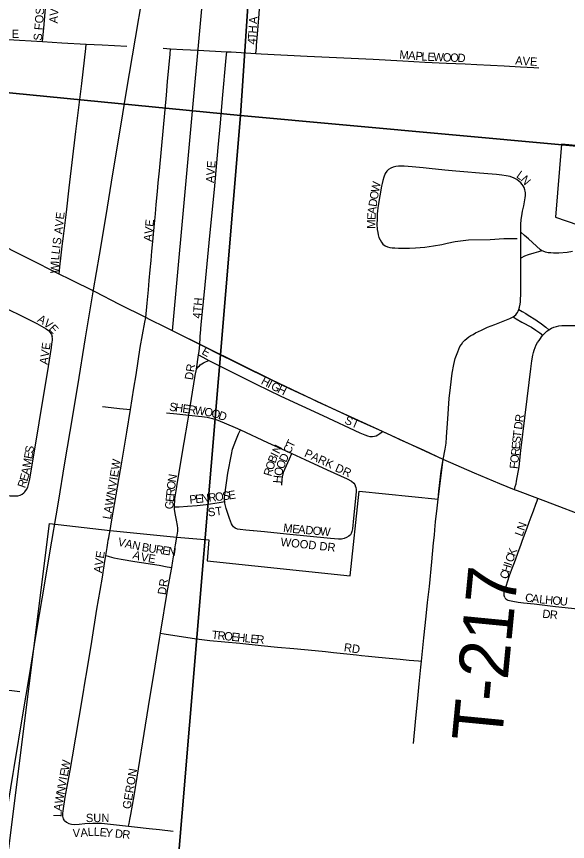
# Model space of a CAD drawing. Extents: x -209 to 4852, y 0 to 905.
# Drawn here: x 165.41 to 177.93, y 252.89 to 271.64 of the extents above; entities that cross this region are included whole.
import ezdxf

# ---------------------------------------------------------------- set-up
doc = ezdxf.new("R2010")
doc.units = 0
for name, color, linetype in [('GM_X_Airport_Location_Class_2', 7, 'Continuous'), ('GM_X_Airport_Location_Class_3', 7, 'Continuous'), ('GM_X_County_ROW', 7, 'Continuous'), ('GM_X_County_Subdivision_Text', 7, 'Continuous'), ('GM_X_Interstate_Location', 7, 'Continuous'), ('GM_X_Minor_River', 7, 'Continuous'), ('GM_X_Township_Road', 7, 'Continuous'), ('GM_X_Township_Text', 7, 'Continuous'), ('GM_X_US_Location', 7, 'Continuous'), ('GM_X_US_Route', 7, 'Continuous')]:
    doc.layers.add(name, color=color, linetype=linetype)

msp = doc.modelspace()

# ---------------------------------------------------------------- linework, layer by layer
at = {"layer": 'GM_X_Airport_Location_Class_2'}
for points in [[(166.002, 271.07), (166.037, 271.459), (166.086, 272.012), (166.13, 272.6), (166.139, 272.724)], [(165.219, 271.112), (166.002, 271.07)], [(166.002, 271.07), (166.437, 271.042), (166.993, 271.012)], [(166.378, 265.783), (166.394, 265.951), (166.425, 266.216), (166.449, 266.417), (166.476, 266.645), (166.543, 267.192), (166.609, 267.741), (166.757, 269.021), (166.848, 269.752), (166.87, 269.933), (166.891, 270.115), (166.982, 270.913), (166.993, 271.012)], [(166.993, 271.012), (167.356, 270.992), (167.92, 270.963)], [(168.346, 264.796), (168.38, 265.124), (168.408, 265.426), (168.427, 265.637), (168.449, 265.877), (168.469, 266.096), (168.488, 266.307), (168.501, 266.447), (168.537, 266.847), (168.566, 267.154), (168.585, 267.362), (168.613, 267.662), (168.632, 267.859), (168.657, 268.128), (168.705, 268.623), (168.751, 269.116), (168.816, 269.852), (168.841, 270.16), (168.9, 270.779), (168.912, 270.906)], [(168.739, 270.916), (168.912, 270.906)], [(168.912, 270.906), (169.19, 270.889), (169.541, 270.869)], [(164.064, 265.555), (164.154, 265.511), (164.857, 265.161), (165.868, 264.661), (166.033, 264.572), (166.086, 264.538), (166.134, 264.499), (166.175, 264.455), (166.204, 264.412), (166.223, 264.364)], [(167.997, 262.705), (168.079, 263.189), (168.129, 263.495), (168.223, 264.116), (168.327, 264.692), (168.346, 264.796)], [(165.574, 260.811), (165.601, 260.838), (165.637, 260.888), (165.664, 260.944), (165.684, 261.002), (165.713, 261.122), (165.924, 262.405), (166.137, 263.687), (166.204, 264.115), (166.215, 264.192), (166.225, 264.283), (166.227, 264.323), (166.223, 264.364)], [(169.548, 263.946), (169.56, 264.023), (169.579, 264.182)], [(169.5, 263.625), (169.548, 263.946)], [(169.5, 263.625), (169.54, 263.674), (169.565, 263.699), (169.586, 263.72), (169.618, 263.744), (169.659, 263.769), (169.701, 263.792), (169.739, 263.807), (169.783, 263.822)], [(169.548, 263.946), (169.642, 263.897), (169.783, 263.822)], [(169.783, 263.822), (169.916, 263.754), (170.857, 263.282), (171.413, 263.01), (172.369, 262.569), (173.212, 262.178), (173.325, 262.13), (173.383, 262.109), (173.442, 262.094), (173.503, 262.091), (173.548, 262.098), (173.583, 262.109), (173.621, 262.129), (173.667, 262.16), (173.726, 262.205)], [(169.327, 262.579), (169.473, 263.476), (169.5, 263.625)], [(167.363, 262.777), (167.428, 262.768), (167.753, 262.733), (167.997, 262.705)], [(167.538, 259.958), (167.553, 260.053), (167.57, 260.153), (167.673, 260.769), (167.801, 261.511), (167.913, 262.192), (167.997, 262.705)], [(168.816, 262.633), (169.056, 262.607), (169.327, 262.579)], [(169.001, 260.493), (169.01, 260.678), (169.036, 260.861), (169.074, 261.104), (169.223, 261.955), (169.304, 262.442), (169.327, 262.579)], [(169.327, 262.579), (169.62, 262.551), (169.742, 262.532), (169.863, 262.504), (169.981, 262.466), (170.382, 262.298), (170.497, 262.245)], [(170.142, 260.613), (170.138, 260.643), (170.135, 260.705), (170.14, 260.767), (170.215, 261.26), (170.294, 261.685), (170.321, 261.806), (170.353, 261.905), (170.391, 262.001), (170.457, 262.152), (170.497, 262.245)], [(170.497, 262.245), (171.115, 261.959), (171.67, 261.704)], [(171.438, 260.987), (171.445, 261.113), (171.454, 261.176), (171.467, 261.237), (171.486, 261.297), (171.51, 261.355), (171.615, 261.584), (171.67, 261.704)], [(171.67, 261.704), (171.961, 261.571), (172.469, 261.339), (172.921, 261.134), (173.02, 261.076), (173.073, 261.033), (173.096, 261.001), (173.105, 260.98)], [(173.105, 260.98), (173.109, 260.972), (173.12, 260.936), (173.126, 260.89), (173.126, 260.838), (173.071, 260.235), (173.043, 259.995), (173.031, 259.936), (173.017, 259.892), (172.997, 259.86), (172.965, 259.83)], [(164.46, 260.823), (164.582, 260.811), (164.796, 260.791), (165.023, 260.768), (165.263, 260.747), (165.391, 260.745), (165.442, 260.749), (165.492, 260.763), (165.534, 260.783), (165.574, 260.811)], [(169.001, 260.493), (169.107, 260.499), (169.298, 260.51), (169.515, 260.526), (169.717, 260.545), (170.016, 260.594), (170.142, 260.613)], [(170.794, 259.952), (170.789, 259.952), (170.618, 259.968), (170.494, 259.978), (170.433, 259.991), (170.376, 260.014), (170.34, 260.044), (170.317, 260.073), (170.296, 260.108), (170.271, 260.169), (170.249, 260.234), (170.177, 260.461), (170.147, 260.582), (170.142, 260.613)], [(169.05, 259.804), (169.073, 259.945), (169.076, 260.011), (169.069, 260.07), (169.043, 260.189), (169.019, 260.309), (169.003, 260.432), (169.001, 260.493)], [(172.965, 259.83), (172.912, 259.797), (172.854, 259.774), (172.793, 259.764), (172.73, 259.762), (172.543, 259.775), (171.542, 259.877), (171.042, 259.926), (170.794, 259.952)], [(164.914, 256.358), (165.139, 256.338), (165.303, 256.322), (165.483, 256.303)]]:
    msp.add_lwpolyline(points, dxfattribs=at)
at = {"layer": 'GM_X_County_ROW'}
for points in [[(177.349, 266.313), (177.321, 266.332), (177.137, 266.499), (177.047, 266.584), (176.954, 266.662), (176.869, 266.734)], [(177.349, 266.313), (177.275, 266.293), (177.163, 266.263), (177.039, 266.224), (176.954, 266.19), (176.87, 266.149)], [(178.044, 266.294), (177.922, 266.276), (177.737, 266.262), (177.613, 266.26), (177.552, 266.265), (177.49, 266.27), (177.43, 266.283), (177.377, 266.302), (177.349, 266.313)], [(176.829, 264.977), (176.898, 264.936), (176.982, 264.885), (177.037, 264.852), (177.209, 264.742), (177.272, 264.702), (177.312, 264.676), (177.437, 264.579), (177.51, 264.521)], [(175.107, 261.574), (175.15, 261.806), (175.171, 261.944), (175.182, 262.082), (175.191, 262.189), (175.198, 262.289), (175.212, 262.496), (175.245, 262.954), (175.27, 263.207), (175.307, 263.536), (175.345, 263.727), (175.38, 263.865), (175.406, 263.945), (175.436, 264.02), (175.462, 264.076), (175.488, 264.136), (175.519, 264.186), (175.555, 264.234), (175.599, 264.281), (175.647, 264.324), (175.687, 264.355), (175.735, 264.387), (175.784, 264.415), (175.844, 264.45), (175.975, 264.513), (176.114, 264.578), (176.197, 264.61), (176.278, 264.642), (176.393, 264.687), (176.506, 264.729), (176.618, 264.772), (176.665, 264.794), (176.695, 264.81)], [(176.695, 264.81), (176.763, 264.769), (176.895, 264.695), (177.112, 264.579), (177.212, 264.513), (177.299, 264.449), (177.371, 264.397)], [(177.371, 264.397), (177.399, 264.429), (177.431, 264.459), (177.463, 264.486), (177.482, 264.501), (177.51, 264.521)], [(177.51, 264.521), (177.566, 264.552), (177.624, 264.578), (177.68, 264.594), (177.733, 264.607), (177.799, 264.615), (177.923, 264.618), (178.128, 264.613)], [(174.905, 259.85), (174.917, 259.974), (174.934, 260.157), (174.967, 260.463), (174.989, 260.672), (175.007, 260.855), (175.027, 261.046), (175.043, 261.18), (175.063, 261.307), (175.107, 261.574)], [(174.613, 256.991), (174.636, 257.216), (174.665, 257.519), (174.718, 258.011), (174.752, 258.322), (174.792, 258.683), (174.849, 259.246), (174.888, 259.677), (174.905, 259.85)], [(174.431, 255.119), (174.476, 255.61), (174.539, 256.225), (174.562, 256.472), (174.598, 256.853), (174.613, 256.991)]]:
    msp.add_lwpolyline(points, dxfattribs=at)
at = {"layer": 'GM_X_County_Subdivision_Text'}
for points in [[(168.346, 264.796), (167.752, 265.096), (167.193, 265.382), (166.631, 265.658), (166.378, 265.783), (165.691, 266.128), (164.859, 266.549)], [(168.956, 264.498), (168.956, 264.498), (168.791, 264.576), (168.443, 264.747), (168.346, 264.796)], [(173.908, 262.121), (173.87, 262.139), (173.726, 262.205), (173.098, 262.494), (172.253, 262.884), (172.129, 262.942), (171.635, 263.17), (170.743, 263.604), (170.291, 263.825), (170.13, 263.903), (169.579, 264.182), (169.411, 264.267), (168.956, 264.498)], [(175.107, 261.574), (174.675, 261.774), (174.112, 262.028), (173.908, 262.121)], [(184.489, 258.55), (184.272, 258.608), (183.776, 258.733), (183.734, 258.743), (183.105, 258.903), (182.214, 259.131), (181.606, 259.282), (180.922, 259.456), (180.765, 259.496), (180.501, 259.565), (180.202, 259.647), (179.902, 259.729), (179.521, 259.851), (179.138, 259.985), (178.431, 260.235), (177.44, 260.615), (177.258, 260.683), (176.797, 260.856), (176.724, 260.885), (176.391, 261.017), (175.817, 261.262), (175.107, 261.574)]]:
    msp.add_lwpolyline(points, dxfattribs=at)
at = {"layer": 'GM_X_Minor_River'}
for points in [[(151.499, 291.694), (171.86, 289.687), (170.498, 269.384), (149.411, 271.455)], [(171.86, 289.687), (191.805, 287.574), (189.771, 267.627), (170.498, 269.384)], [(149.411, 271.455), (170.498, 269.384), (168.839, 249.556), (147.511, 251.706)], [(170.498, 269.384), (189.771, 267.627), (187.727, 247.423), (168.839, 249.556)]]:
    msp.add_lwpolyline(points, close=True, dxfattribs=at)
at = {"layer": 'GM_X_Township_Text'}
for points in [[(170.851, 270.796), (170.862, 270.924), (170.867, 270.986), (170.887, 271.232), (170.916, 271.6), (170.94, 271.907), (170.999, 272.567)], [(169.541, 270.869), (170.186, 270.838)], [(169.579, 264.182), (169.582, 264.346), (169.583, 264.384), (169.588, 264.434), (169.606, 264.638), (169.68, 265.38), (169.788, 266.491), (169.913, 267.791), (169.992, 268.658), (170.042, 269.215), (170.094, 269.772), (170.174, 270.701), (170.186, 270.838)], [(170.186, 270.838), (170.285, 270.833), (170.851, 270.796)], [(170.851, 270.796), (170.973, 270.788), (172.015, 270.735), (173.513, 270.665), (174.192, 270.629), (174.686, 270.603), (175.185, 270.578), (175.608, 270.559), (175.868, 270.547), (176.49, 270.514), (176.863, 270.496), (177.163, 270.48), (177.281, 270.474)], [(176.869, 266.734), (176.869, 266.773), (176.869, 266.842), (176.871, 266.909), (176.879, 267.024), (176.893, 267.11), (176.912, 267.213), (176.94, 267.337), (176.97, 267.516), (176.976, 267.573), (176.976, 267.628), (176.971, 267.671), (176.965, 267.702), (176.947, 267.751), (176.925, 267.789), (176.902, 267.822), (176.871, 267.858), (176.828, 267.899), (176.779, 267.933), (176.717, 267.966), (176.631, 267.998), (176.539, 268.019), (176.436, 268.035), (176.317, 268.047), (176.12, 268.063), (175.841, 268.086), (175.668, 268.1), (175.393, 268.123), (175.142, 268.144), (174.788, 268.185), (174.653, 268.199), (174.4, 268.224), (174.218, 268.239), (174.152, 268.239), (174.093, 268.238), (174.029, 268.231), (173.969, 268.213), (173.914, 268.188), (173.866, 268.157), (173.825, 268.119), (173.79, 268.073), (173.756, 267.983), (173.736, 267.914), (173.72, 267.843), (173.703, 267.779), (173.631, 267.343), (173.624, 267.282), (173.616, 267.221), (173.609, 267.152), (173.603, 267.034), (173.6, 266.916), (173.609, 266.797), (173.618, 266.732), (173.627, 266.676), (173.646, 266.616), (173.672, 266.564), (173.701, 266.511), (173.736, 266.467), (173.784, 266.429), (173.841, 266.403), (173.894, 266.391), (173.945, 266.383), (174.009, 266.378), (174.093, 266.375), (174.226, 266.373), (174.338, 266.375), (174.476, 266.38), (174.69, 266.398), (174.884, 266.424), (175.074, 266.458), (175.194, 266.486), (175.376, 266.523), (175.559, 266.55), (175.682, 266.559), (176.174, 266.573), (176.482, 266.589), (176.725, 266.592), (176.787, 266.592)], [(176.87, 266.149), (176.87, 266.244), (176.869, 266.356), (176.869, 266.474), (176.869, 266.593), (176.869, 266.64), (176.869, 266.734)], [(176.829, 264.977), (176.842, 265.033), (176.854, 265.099), (176.861, 265.152), (176.865, 265.23), (176.868, 265.298), (176.873, 265.376), (176.871, 265.517), (176.87, 265.741), (176.87, 265.996), (176.87, 266.06), (176.87, 266.149)], [(176.695, 264.81), (176.728, 264.835), (176.756, 264.859), (176.775, 264.882), (176.793, 264.908), (176.811, 264.939), (176.829, 264.977)], [(176.724, 260.885), (176.744, 260.954), (176.764, 261.02), (176.776, 261.077), (176.832, 261.405), (176.874, 261.774), (176.915, 262.146), (176.96, 262.518), (177.015, 262.951), (177.057, 263.32), (177.096, 263.629), (177.119, 263.816), (177.141, 263.938), (177.155, 263.999), (177.174, 264.059), (177.195, 264.117), (177.222, 264.173), (177.252, 264.227), (177.285, 264.278), (177.314, 264.32), (177.341, 264.359), (177.371, 264.397)], [(176.505, 258.437), (176.498, 258.455), (176.492, 258.477), (176.49, 258.498), (176.49, 258.521), (176.494, 258.551), (176.5, 258.583), (176.535, 258.691), (176.616, 258.936), (176.68, 259.118), (176.724, 259.234), (176.833, 259.526), (176.871, 259.628), (176.904, 259.718), (176.957, 259.863), (177.014, 260.019), (177.062, 260.149), (177.105, 260.266), (177.156, 260.404), (177.212, 260.557), (177.24, 260.633), (177.258, 260.683)], [(167.436, 259.386), (167.467, 259.571), (167.476, 259.621), (167.485, 259.68), (167.495, 259.738), (167.507, 259.794), (167.517, 259.847), (167.538, 259.958)], [(168.936, 259.114), (168.962, 259.265), (169.02, 259.634), (169.05, 259.804)], [(166.499, 253.369), (166.476, 253.409), (166.462, 253.467), (166.462, 253.529), (166.467, 253.59), (166.516, 253.896), (166.586, 254.262), (166.63, 254.506), (166.682, 254.812), (166.906, 256.158), (166.976, 256.582), (166.997, 256.702), (167.119, 257.434), (167.238, 258.168), (167.312, 258.596), (167.365, 258.901), (167.416, 259.261), (167.436, 259.386)], [(167.436, 259.386), (167.518, 259.365), (167.62, 259.34), (167.791, 259.304), (168.096, 259.251), (168.649, 259.167), (168.832, 259.133), (168.936, 259.114)], [(168.684, 257.622), (168.844, 258.592), (168.936, 259.114)], [(176.505, 258.437), (176.517, 258.419), (176.532, 258.404), (176.55, 258.389), (176.561, 258.383), (176.575, 258.377), (176.615, 258.367), (176.689, 258.35), (176.809, 258.332), (176.929, 258.315), (177.173, 258.288), (177.662, 258.234), (178.456, 258.15), (178.638, 258.133), (178.67, 258.132), (178.699, 258.134), (178.728, 258.141), (178.757, 258.152)], [(167.956, 253.239), (167.968, 253.297), (167.988, 253.392), (168.008, 253.501), (168.082, 253.93), (168.409, 255.957), (168.562, 256.877), (168.662, 257.492), (168.684, 257.622)], [(168.684, 257.622), (168.766, 257.609), (169.498, 257.494), (169.804, 257.456), (170.481, 257.396), (170.973, 257.348), (171.34, 257.31), (171.708, 257.277), (172.199, 257.232), (172.433, 257.207), (172.617, 257.188), (172.838, 257.164), (173.133, 257.133), (173.247, 257.121), (173.411, 257.104), (173.56, 257.089), (173.796, 257.065), (174.125, 257.032), (174.33, 257.011), (174.543, 256.995), (174.613, 256.991)], [(166.499, 253.369), (166.544, 253.327), (166.601, 253.3), (166.66, 253.282), (166.73, 253.277), (166.835, 253.286), (166.964, 253.3), (167.141, 253.307), (167.232, 253.309), (167.341, 253.304), (167.956, 253.239)], [(167.956, 253.239), (168.094, 253.225), (168.421, 253.187), (168.655, 253.16), (168.973, 253.123)]]:
    msp.add_lwpolyline(points, dxfattribs=at)
at = {"layer": 'GM_X_US_Location'}
for points in [[(179.024, 250.316), (176.783, 250.762), (172.058, 251.298), (165.143, 252.007), (166.158, 260.117), (167.538, 259.958), (169.05, 259.804), (169.781, 259.743), (169.739, 259.269), (172.993, 258.926), (173.196, 260.851), (174.989, 260.672), (175.107, 261.574), (173.726, 262.205), (173.252, 262.423), (172.128, 262.942), (171.218, 263.373), (168.956, 264.498), (169.655, 272.234), (173.556, 272.158), (174.047, 272.12), (177.365, 271.98), (177.371, 271.893), (181.093, 271.889)], [(180.158, 268.52), (177.795, 268.737), (177.66, 267.076), (178.163, 266.9)]]:
    msp.add_lwpolyline(points, dxfattribs=at)
at = {"layer": 'GM_X_US_Route'}
msp.add_lwpolyline([(164.967, 252.247), (165.333, 254.436), (165.356, 254.574), (165.56, 255.812), (165.694, 256.615), (165.867, 257.648), (166.061, 258.804), (166.158, 259.403), (166.36, 260.604), (166.505, 261.495), (166.627, 262.21), (166.802, 263.247), (166.98, 264.338), (167.161, 265.426), (167.292, 266.213), (167.445, 267.118), (167.569, 267.876), (167.66, 268.422), (167.778, 269.142), (167.912, 269.937), (168.114, 271.145), (168.274, 272.091), (168.38, 272.733)], dxfattribs=at)

# ---------------------------------------------------------------- texts
at = {"layer": 'GM_X_Airport_Location_Class_3'}
for s, height, rotation, p in [('S FOSTORIA', 0.1894, 85.6552, (165.983, 271.082)), ('AVE', 0.1894, 86.0571, (166.341, 271.476)), ('E', 0.189, 359.9073, (165.299, 271.149)), ('AVE', 0.1894, 83.8878, (166.45, 266.683)), ('AVE', 0.1894, 84.0899, (168.483, 266.517)), ('S', 0.189, 82.2447, (166.413, 266.441)), ('I', 0.189, 82.3274, (166.402, 266.358)), ('L', 0.189, 86.4185, (166.378, 266.096)), ('L', 0.189, 83.1529, (166.387, 266.227)), ('W', 0.189, 87.6287, (166.366, 265.798)), ('I', 0.189, 87.6358, (166.375, 266.014)), ('A', 0.189, 329.6979, (165.867, 264.712)), ('V', 0.189, 321.5518, (166.005, 264.632)), ('E', 0.189, 313.3287, (166.131, 264.533)), ('AVE', 0.1894, 82.1508, (166.116, 263.718)), ('E', 0.189, 330.2568, (169.603, 263.977)), ('DR', 0.1894, 81.4652, (169.416, 263.368)), ('H', 0.189, 332.6823, (170.951, 263.295)), ('I', 0.189, 332.6528, (171.099, 263.218)), ('G', 0.189, 332.6921, (171.174, 263.18)), ('H', 0.189, 333.5558, (171.324, 263.102)), ('S', 0.189, 352.1462, (168.873, 262.682)), ('H', 0.189, 352.1512, (169.005, 262.663)), ('E', 0.189, 352.1327, (169.17, 262.641)), ('R', 0.189, 352.1573, (169.302, 262.622)), ('W', 0.189, 352.1493, (169.451, 262.602)), ('O', 0.189, 349.003, (169.663, 262.573)), ('O', 0.189, 344.7602, (169.823, 262.542)), ('D', 0.189, 341.1123, (169.98, 262.499)), ('ST', 0.1894, 336.8061, (172.849, 262.396)), ('N', 0.189, 63.4203, (171.378, 261.684)), ('C', 0.189, 64.1681, (171.628, 261.687)), ('T', 0.189, 64.1619, (171.693, 261.822)), ('E', 0.189, 79.92, (165.761, 261.572)), ('S', 0.189, 79.9149, (165.784, 261.703)), ('I', 0.189, 63.4447, (171.341, 261.609)), ('D', 0.189, 65.0676, (171.536, 261.491)), ('PARK', 0.1894, 335.5548, (171.933, 261.645)), ('M', 0.189, 79.9421, (165.726, 261.375)), ('LAWNVIEW', 0.1894, 80.4166, (167.55, 260.202)), ('O', 0.189, 73.1689, (171.242, 261.318)), ('B', 0.189, 68.9067, (171.289, 261.474)), ('O', 0.189, 68.5882, (171.477, 261.339)), ('A', 0.189, 79.6208, (165.696, 261.21)), ('R', 0.189, 73.174, (171.198, 261.174)), ('O', 0.189, 76.0486, (171.438, 261.183)), ('DR', 0.1894, 336.0313, (172.633, 261.312)), ('E', 0.189, 74.4027, (165.656, 261.063)), ('N', 0.189, 79.8046, (169.028, 261.043)), ('H', 0.189, 84.9668, (171.425, 261.025)), ('R', 0.189, 70.5936, (165.602, 260.908)), ('O', 0.189, 84.1317, (169.011, 260.881)), ('E', 0.189, 84.2255, (168.983, 260.599)), ('R', 0.189, 84.2425, (168.996, 260.732)), ('P', 0.189, 5.7187, (169.348, 260.565)), ('E', 0.189, 5.7329, (169.481, 260.578)), ('N', 0.189, 5.7258, (169.614, 260.592)), ('R', 0.189, 5.7154, (169.779, 260.608)), ('O', 0.189, 6.7439, (169.932, 260.624)), ('S', 0.189, 7.7186, (170.101, 260.644)), ('E', 0.189, 7.7554, (170.234, 260.662)), ('G', 0.189, 84.2415, (168.966, 260.433)), ('ST', 0.1894, 7.1284, (169.771, 260.275)), ('M', 0.189, 352.7123, (171.462, 259.931)), ('E', 0.189, 354.9982, (171.669, 259.904)), ('A', 0.189, 355.1443, (171.802, 259.893)), ('D', 0.189, 355.1561, (171.968, 259.879)), ('O', 0.189, 355.1561, (172.134, 259.865)), ('W', 0.189, 355.1526, (172.3, 259.85)), ('WOOD DR', 0.1894, 353.946, (171.404, 259.608))]:
    msp.add_text(s, height=height, rotation=rotation, dxfattribs=at).set_placement(p)
at = {"layer": 'GM_X_Interstate_Location'}
for s, height, rotation, p in [('A', 0.189, 86.6489, (170.877, 271.464)), ('T', 0.189, 86.6375, (170.856, 271.114)), ('H', 0.189, 86.6489, (170.864, 271.248)), ('4', 0.189, 86.6574, (170.849, 270.998)), ('M', 0.189, 355.1305, (174.105, 270.682)), ('A', 0.189, 355.1202, (174.304, 270.665)), ('P', 0.189, 355.1258, (174.47, 270.651)), ('L', 0.189, 356.3295, (174.607, 270.639)), ('E', 0.189, 357.7757, (174.746, 270.63)), ('W', 0.189, 357.9556, (174.879, 270.625)), ('O', 0.189, 357.9562, (175.096, 270.617)), ('O', 0.189, 357.9562, (175.263, 270.611)), ('D', 0.189, 357.9562, (175.429, 270.605)), ('A', 0.189, 355.7119, (176.738, 270.548)), ('V', 0.189, 355.7194, (176.904, 270.536)), ('E', 0.189, 356.8605, (177.074, 270.523)), ('AVE', 0.1894, 86.0496, (169.899, 267.849)), ('L', 0.189, 324.529, (176.753, 267.993)), ('W', 0.189, 78.5582, (173.644, 267.63)), ('N', 0.189, 311.0091, (176.853, 267.924)), ('O', 0.189, 80.6688, (173.617, 267.468)), ('D', 0.189, 80.6922, (173.591, 267.303)), ('E', 0.189, 88.4972, (173.567, 267.012)), ('A', 0.189, 82.7462, (173.57, 267.14)), ('M', 0.189, 89.8361, (173.566, 266.813)), ('4TH', 0.1894, 85.4285, (169.6, 264.766)), ('R', 0.189, 81.8613, (176.92, 262.408)), ('D', 0.189, 81.9302, (176.896, 262.243)), ('S', 0.189, 84.061, (176.86, 261.93)), ('T', 0.189, 83.2088, (176.874, 262.062)), ('E', 0.189, 84.0527, (176.846, 261.798)), ('R', 0.189, 84.0151, (176.831, 261.648)), ('F', 0.189, 84.0339, (176.8, 261.35)), ('O', 0.189, 84.0501, (176.813, 261.483)), ('N', 0.189, 70.0519, (176.95, 259.937)), ('L', 0.189, 69.1626, (176.902, 259.809)), ('V', 0.189, 347.3159, (167.699, 259.616)), ('A', 0.189, 347.3052, (167.861, 259.579)), ('N', 0.189, 347.3174, (168.024, 259.542)), ('B', 0.189, 350.5226, (168.247, 259.493)), ('U', 0.189, 351.2957, (168.397, 259.467)), ('E', 0.189, 80.8072, (167.391, 259.312)), ('A', 0.189, 341.6825, (168.034, 259.329)), ('V', 0.189, 350.1095, (168.222, 259.269)), ('R', 0.189, 351.2957, (168.562, 259.442)), ('E', 0.189, 351.296, (168.71, 259.42)), ('N', 0.189, 351.2908, (168.842, 259.399)), ('K', 0.189, 70.1999, (176.736, 259.36)), ('V', 0.189, 82.3707, (167.369, 259.148)), ('E', 0.189, 350.8635, (168.389, 259.24)), ('C', 0.189, 70.2825, (176.686, 259.219)), ('A', 0.189, 83.2301, (167.35, 258.984)), ('H', 0.189, 72.8507, (176.61, 258.983)), ('I', 0.189, 70.943, (176.659, 259.14)), ('C', 0.189, 73.5275, (176.568, 258.84)), ('DR', 0.1894, 81.0327, (168.8, 258.485)), ('C', 0.189, 351.372, (176.957, 258.348)), ('A', 0.189, 353.412, (177.113, 258.325)), ('L', 0.189, 354.7379, (177.283, 258.305)), ('H', 0.189, 354.7952, (177.416, 258.293)), ('O', 0.189, 354.8177, (177.582, 258.278)), ('U', 0.189, 354.8026, (177.748, 258.263)), ('D', 0.189, 353.3304, (177.352, 257.978)), ('R', 0.189, 354.8236, (177.522, 257.958)), ('T', 0.189, 354.2106, (169.839, 257.498)), ('R', 0.189, 354.1976, (169.971, 257.485)), ('O', 0.189, 354.2081, (170.121, 257.47)), ('E', 0.189, 354.2173, (170.286, 257.453)), ('H', 0.189, 354.1981, (170.419, 257.439)), ('L', 0.189, 354.2173, (170.585, 257.423)), ('E', 0.189, 354.197, (170.718, 257.409)), ('R', 0.189, 355.5562, (170.855, 257.395)), ('RD', 0.1894, 351.4687, (172.84, 257.215)), ('W', 0.189, 79.62, (166.596, 254.49)), ('E', 0.189, 79.617, (166.572, 254.359)), ('GERON', 0.1894, 80.5347, (168, 253.618)), ('V', 0.189, 79.6267, (166.527, 254.113)), ('I', 0.189, 79.6248, (166.557, 254.277)), ('N', 0.189, 79.6267, (166.497, 253.949)), ('W', 0.189, 79.6891, (166.458, 253.736)), ('A', 0.189, 82.5036, (166.437, 253.573)), ('L', 0.189, 88.1418, (166.433, 253.445)), ('SUN', 0.1894, 0, (166.985, 253.332)), ('V', 0.189, 1.082, (166.686, 252.989)), ('A', 0.189, 5.5499, (166.869, 252.994)), ('L', 0.189, 5.2674, (167.034, 253.01)), ('L', 0.189, 357.2263, (167.16, 253.022)), ('E', 0.189, 354.7326, (167.291, 253.015)), ('Y', 0.189, 354.5503, (167.424, 253.003)), ('D', 0.189, 354.5017, (167.639, 252.983)), ('R', 0.189, 354.5179, (167.805, 252.967))]:
    msp.add_text(s, height=height, rotation=rotation, dxfattribs=at).set_placement(p)
at = {"layer": 'GM_X_Township_Road'}
msp.add_text('T-217', height=1.1364, rotation=84.4642, dxfattribs=at).set_placement((176.433, 255.12))

doc.saveas('drawing.dxf')
